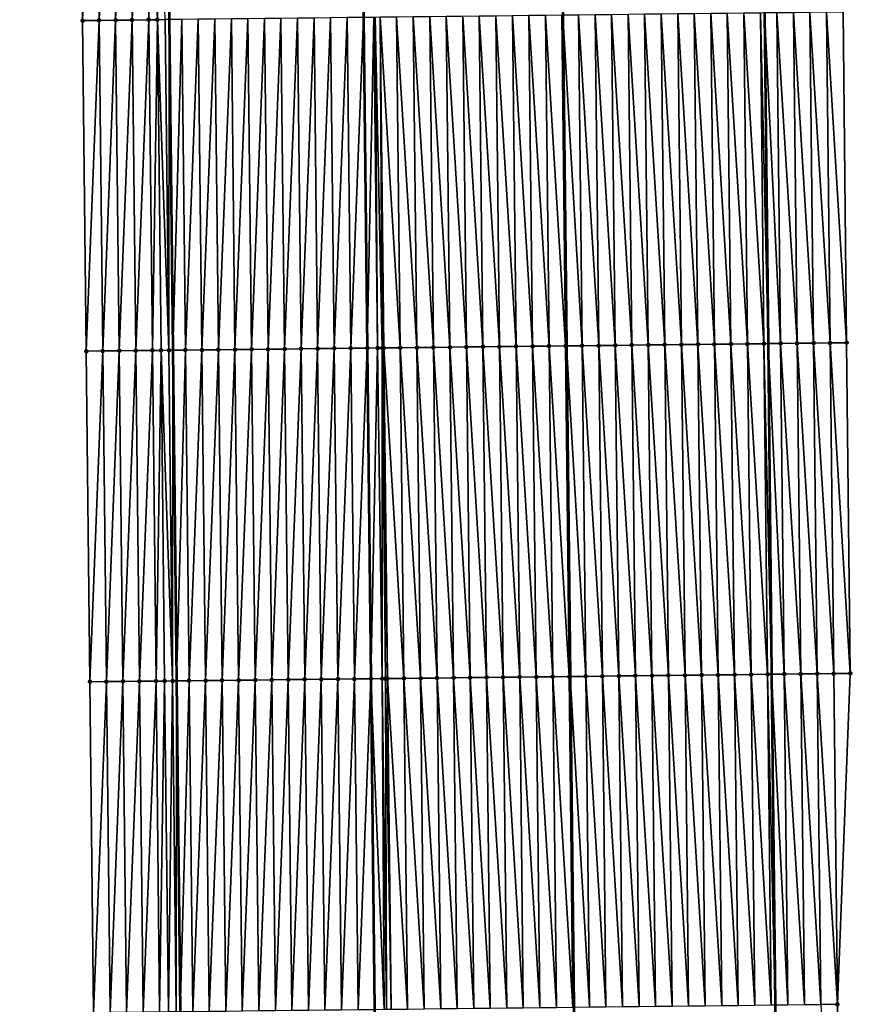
# Model space of a CAD drawing. Header units: feet. Extents: x 2010743 to 2022806, y 818705 to 837694.
# Tile 345 of 531: x 2011456 to 2011506, y 830294 to 830353. Entities that reach past the tile are written whole.
import ezdxf

# ---------------------------------------------------------------- set-up
doc = ezdxf.new("R2010")
doc.units = ezdxf.units.FT
doc.header["$MEASUREMENT"] = 0
for name, color, linetype, lineweight in [('EP_Travel Lane', 172, 'Continuous', 53), ('Road Shots', 141, 'Continuous', 100), ('STRIPING', 60, 'Continuous', 53)]:
    doc.layers.add(name, color=color, linetype=linetype, lineweight=lineweight)
doc.layers.add('I-77-MM17-21_NB-Surface-Border', color=7, linetype='Continuous')
doc.layers.add('I-77-MM17-21_NB-Surface-TIN', color=7, linetype='Continuous')

msp = doc.modelspace()

# ---------------------------------------------------------------- linework, layer by layer
at = {"layer": 'EP_Travel Lane'}
for points in [[(2011497.443, 830693.888, 326.802), (2011497.666, 830673.889, 326.664), (2011497.881, 830653.867, 326.526), (2011498.092, 830633.868, 326.399), (2011498.304, 830613.87, 326.292), (2011498.516, 830593.871, 326.148), (2011498.728, 830573.873, 326.045), (2011498.94, 830553.874, 325.937), (2011499.152, 830533.876, 325.802), (2011499.364, 830513.877, 325.709), (2011499.575, 830493.878, 325.584), (2011499.787, 830473.88, 325.476), (2011500.002, 830453.897, 325.353), (2011500.217, 830433.899, 325.239), (2011500.433, 830413.9, 325.136), (2011500.648, 830393.902, 324.993), (2011500.864, 830373.903, 324.89), (2011501.079, 830353.905, 324.765), (2011501.295, 830333.906, 324.634), (2011501.51, 830313.908, 324.513), (2011501.726, 830293.909, 324.382), (2011501.941, 830273.911, 324.271), (2011502.158, 830253.902, 324.151), (2011502.374, 830233.904, 324.011)], [(2011461.476, 830693.474, 327.074), (2011461.705, 830673.476, 326.95), (2011461.916, 830653.493, 326.819), (2011462.12, 830633.494, 326.687), (2011462.324, 830613.495, 326.552), (2011462.529, 830593.497, 326.422), (2011462.733, 830573.498, 326.306), (2011462.937, 830553.5, 326.211), (2011463.142, 830533.501, 326.113), (2011463.346, 830513.502, 326.01), (2011463.551, 830493.504, 325.9), (2011463.755, 830473.505, 325.782), (2011463.972, 830453.497, 325.668), (2011464.193, 830433.499, 325.549), (2011464.414, 830413.5, 325.43), (2011464.635, 830393.502, 325.281), (2011464.856, 830373.504, 325.158), (2011465.076, 830353.505, 325.05), (2011465.297, 830333.507, 324.924), (2011465.518, 830313.508, 324.798), (2011465.739, 830293.51, 324.669), (2011465.96, 830273.511, 324.557), (2011466.175, 830253.519, 324.413), (2011466.387, 830233.52, 324.295)]]:
    msp.add_polyline3d(points, dxfattribs=at)
at = {"layer": 'I-77-MM17-21_NB-Surface-Border', "color": 3, "linetype": 'Continuous', "lineweight": -3}
for points in [[(2011500.201, 830693.92, 326.708), (2011500.43, 830673.922, 326.571), (2011501.643, 830653.906, 326.402), (2011502.85, 830633.918, 326.234), (2011502.057, 830613.909, 326.154), (2011503.264, 830593.921, 325.983), (2011504.472, 830573.933, 325.847), (2011504.679, 830553.935, 325.735), (2011503.886, 830533.926, 325.631), (2011504.093, 830513.927, 325.521), (2011503.3, 830493.918, 325.442), (2011503.507, 830473.919, 325.337), (2011502.725, 830453.928, 325.265), (2011503.945, 830433.941, 325.111), (2011504.166, 830413.942, 325.005), (2011505.387, 830393.955, 324.828), (2011505.608, 830373.957, 324.716), (2011505.829, 830353.958, 324.584), (2011506.05, 830333.96, 324.471), (2011506.271, 830313.961, 324.359), (2011505.492, 830293.952, 324.251), (2011505.713, 830273.953, 324.136), (2011504.928, 830253.932, 324.062), (2011504.14, 830233.923, 323.963)], [(2011461.279, 830233.467, 324.152), (2011460.705, 830253.462, 324.263), (2011460.142, 830273.448, 324.392), (2011460.495, 830293.453, 324.525), (2011460.274, 830313.451, 324.641), (2011460.053, 830333.45, 324.772), (2011459.832, 830353.448, 324.901), (2011459.611, 830373.447, 325.011), (2011459.39, 830393.445, 325.13), (2011458.561, 830413.437, 325.265), (2011458.733, 830433.439, 325.398), (2011458.722, 830453.44, 325.519), (2011458.524, 830473.452, 325.639), (2011458.12, 830493.448, 325.758), (2011457.47, 830513.442, 325.842), (2011457.888, 830533.447, 325.965), (2011457.681, 830553.446, 326.072), (2011457.474, 830573.445, 326.156), (2011457.267, 830593.443, 326.257), (2011457.06, 830613.442, 326.406), (2011456.853, 830633.44, 326.597), (2011456.394, 830653.436, 326.716), (2011456.545, 830673.418, 326.859), (2011456.029, 830693.413, 326.965)]]:
    msp.add_polyline3d(points, dxfattribs=at)
at = {"layer": 'I-77-MM17-21_NB-Surface-TIN', "color": 128, "linetype": 'Continuous', "lineweight": -3}
for points in [[(2011459.832, 830353.448, 324.901), (2011460.611, 830373.457, 325.04), (2011459.611, 830373.447, 325.011)], [(2011459.832, 830353.448, 324.901), (2011460.832, 830353.459, 324.929), (2011460.611, 830373.457, 325.04)], [(2011460.832, 830353.459, 324.929), (2011461.611, 830373.468, 325.074), (2011460.611, 830373.457, 325.04)], [(2011460.832, 830353.459, 324.929), (2011461.832, 830353.47, 324.962), (2011461.611, 830373.468, 325.074)], [(2011462.611, 830373.479, 325.091), (2011461.611, 830373.468, 325.074), (2011461.832, 830353.47, 324.962)], [(2011462.832, 830353.481, 324.98), (2011462.611, 830373.479, 325.091), (2011461.832, 830353.47, 324.962)], [(2011462.832, 830353.481, 324.98), (2011463.611, 830373.49, 325.125), (2011462.611, 830373.479, 325.091)], [(2011462.832, 830353.481, 324.98), (2011463.832, 830353.492, 325.012), (2011463.611, 830373.49, 325.125)], [(2011464.357, 830353.497, 325.052), (2011464.165, 830373.496, 325.156), (2011463.611, 830373.49, 325.125)], [(2011463.832, 830353.492, 325.012), (2011464.357, 830353.497, 325.052), (2011463.611, 830373.49, 325.125)], [(2011464.357, 830353.497, 325.052), (2011464.832, 830353.502, 325.049), (2011464.165, 830373.496, 325.156)], [(2011466.053, 830333.515, 324.929), (2011466.832, 830353.524, 325.065), (2011465.832, 830353.513, 325.054)], [(2011466.053, 830333.515, 324.929), (2011467.053, 830333.526, 324.946), (2011466.832, 830353.524, 325.065)], [(2011467.053, 830333.526, 324.946), (2011467.832, 830353.535, 325.078), (2011466.832, 830353.524, 325.065)], [(2011467.053, 830333.526, 324.946), (2011468.052, 830333.537, 324.956), (2011467.832, 830353.535, 325.078)], [(2011468.052, 830333.537, 324.956), (2011468.831, 830353.546, 325.09), (2011467.832, 830353.535, 325.078)], [(2011468.052, 830333.537, 324.956), (2011469.052, 830333.548, 324.963), (2011468.831, 830353.546, 325.09)], [(2011469.052, 830333.548, 324.963), (2011469.831, 830353.557, 325.1), (2011468.831, 830353.546, 325.09)], [(2011469.052, 830333.548, 324.963), (2011470.052, 830333.559, 324.973), (2011469.831, 830353.557, 325.1)], [(2011470.052, 830333.559, 324.973), (2011470.831, 830353.568, 325.106), (2011469.831, 830353.557, 325.1)], [(2011470.052, 830333.559, 324.973), (2011471.052, 830333.57, 324.982), (2011470.831, 830353.568, 325.106)], [(2011471.052, 830333.57, 324.982), (2011471.831, 830353.579, 325.112), (2011470.831, 830353.568, 325.106)], [(2011471.052, 830333.57, 324.982), (2011472.052, 830333.581, 324.991), (2011471.831, 830353.579, 325.112)], [(2011472.052, 830333.581, 324.991), (2011472.831, 830353.59, 325.122), (2011471.831, 830353.579, 325.112)], [(2011472.052, 830333.581, 324.991), (2011473.052, 830333.592, 325.001), (2011472.831, 830353.59, 325.122)], [(2011473.052, 830333.592, 325.001), (2011473.831, 830353.601, 325.134), (2011472.831, 830353.59, 325.122)], [(2011473.052, 830333.592, 325.001), (2011474.052, 830333.603, 325.012), (2011473.831, 830353.601, 325.134)], [(2011474.052, 830333.603, 325.012), (2011474.831, 830353.612, 325.149), (2011473.831, 830353.601, 325.134)], [(2011474.052, 830333.603, 325.012), (2011475.052, 830333.614, 325.027), (2011474.831, 830353.612, 325.149)], [(2011475.052, 830333.614, 325.027), (2011475.831, 830353.623, 325.168), (2011474.831, 830353.612, 325.149)], [(2011475.052, 830333.614, 325.027), (2011476.052, 830333.625, 325.045), (2011475.831, 830353.623, 325.168)], [(2011476.052, 830333.625, 325.045), (2011476.831, 830353.634, 325.178), (2011475.831, 830353.623, 325.168)], [(2011476.052, 830333.625, 325.045), (2011477.052, 830333.636, 325.06), (2011476.831, 830353.634, 325.178)], [(2011477.441, 830353.641, 325.182), (2011476.831, 830353.634, 325.178), (2011477.052, 830333.636, 325.06)], [(2011477.682, 830333.643, 325.063), (2011477.441, 830353.641, 325.182), (2011477.052, 830333.636, 325.06)], [(2011477.682, 830333.643, 325.063), (2011477.522, 830353.642, 325.181), (2011477.441, 830353.641, 325.182)], [(2011477.962, 830333.646, 325.062), (2011477.831, 830353.645, 325.178), (2011477.522, 830353.642, 325.181)], [(2011477.682, 830333.643, 325.063), (2011477.962, 830333.646, 325.062), (2011477.522, 830353.642, 325.181)], [(2011479.052, 830333.658, 325.042), (2011478.831, 830353.656, 325.16), (2011477.831, 830353.645, 325.178)], [(2011477.962, 830333.646, 325.062), (2011478.052, 830333.647, 325.061), (2011477.831, 830353.645, 325.178)], [(2011478.052, 830333.647, 325.061), (2011479.052, 830333.658, 325.042), (2011477.831, 830353.645, 325.178)], [(2011480.052, 830333.669, 325.02), (2011479.831, 830353.667, 325.14), (2011478.831, 830353.656, 325.16)], [(2011479.052, 830333.658, 325.042), (2011480.052, 830333.669, 325.02), (2011478.831, 830353.656, 325.16)], [(2011481.052, 830333.68, 325.001), (2011480.831, 830353.679, 325.119), (2011479.831, 830353.667, 325.14)], [(2011480.052, 830333.669, 325.02), (2011481.052, 830333.68, 325.001), (2011479.831, 830353.667, 325.14)], [(2011482.052, 830333.691, 324.984), (2011481.831, 830353.69, 325.1), (2011480.831, 830353.679, 325.119)], [(2011481.052, 830333.68, 325.001), (2011482.052, 830333.691, 324.984), (2011480.831, 830353.679, 325.119)], [(2011483.052, 830333.703, 324.967), (2011482.831, 830353.701, 325.083), (2011481.831, 830353.69, 325.1)], [(2011482.052, 830333.691, 324.984), (2011483.052, 830333.703, 324.967), (2011481.831, 830353.69, 325.1)], [(2011484.052, 830333.714, 324.945), (2011483.831, 830353.712, 325.061), (2011482.831, 830353.701, 325.083)], [(2011483.052, 830333.703, 324.967), (2011484.052, 830333.714, 324.945), (2011482.831, 830353.701, 325.083)], [(2011485.051, 830333.725, 324.927), (2011484.83, 830353.723, 325.042), (2011483.831, 830353.712, 325.061)], [(2011484.052, 830333.714, 324.945), (2011485.051, 830333.725, 324.927), (2011483.831, 830353.712, 325.061)], [(2011486.051, 830333.736, 324.913), (2011485.83, 830353.734, 325.026), (2011484.83, 830353.723, 325.042)], [(2011485.051, 830333.725, 324.927), (2011486.051, 830333.736, 324.913), (2011484.83, 830353.723, 325.042)], [(2011487.051, 830333.747, 324.901), (2011486.83, 830353.746, 325.013), (2011485.83, 830353.734, 325.026)], [(2011486.051, 830333.736, 324.913), (2011487.051, 830333.747, 324.901), (2011485.83, 830353.734, 325.026)], [(2011488.051, 830333.758, 324.887), (2011487.83, 830353.757, 325.003), (2011486.83, 830353.746, 325.013)], [(2011487.051, 830333.747, 324.901), (2011488.051, 830333.758, 324.887), (2011486.83, 830353.746, 325.013)], [(2011489.051, 830333.769, 324.872), (2011488.83, 830353.768, 324.983), (2011487.83, 830353.757, 325.003)], [(2011488.051, 830333.758, 324.887), (2011489.051, 830333.769, 324.872), (2011487.83, 830353.757, 325.003)], [(2011488.83, 830353.768, 324.983), (2011489.1, 830333.77, 324.872), (2011488.879, 830353.768, 324.983)], [(2011489.051, 830333.769, 324.872), (2011489.1, 830333.77, 324.872), (2011488.83, 830353.768, 324.983)], [(2011490.051, 830333.78, 324.867), (2011489.83, 830353.779, 324.974), (2011488.879, 830353.768, 324.983)], [(2011490.051, 830333.78, 324.867), (2011488.879, 830353.768, 324.983), (2011489.1, 830333.77, 324.872)], [(2011491.051, 830333.792, 324.834), (2011490.83, 830353.79, 324.944), (2011489.83, 830353.779, 324.974)], [(2011490.051, 830333.78, 324.867), (2011491.051, 830333.792, 324.834), (2011489.83, 830353.779, 324.974)], [(2011492.051, 830333.803, 324.811), (2011491.83, 830353.801, 324.924), (2011490.83, 830353.79, 324.944)], [(2011491.051, 830333.792, 324.834), (2011492.051, 830333.803, 324.811), (2011490.83, 830353.79, 324.944)], [(2011493.051, 830333.814, 324.792), (2011492.83, 830353.813, 324.907), (2011491.83, 830353.801, 324.924)], [(2011492.051, 830333.803, 324.811), (2011493.051, 830333.814, 324.792), (2011491.83, 830353.801, 324.924)], [(2011494.051, 830333.825, 324.772), (2011493.83, 830353.824, 324.893), (2011492.83, 830353.813, 324.907)], [(2011493.051, 830333.814, 324.792), (2011494.051, 830333.825, 324.772), (2011492.83, 830353.813, 324.907)], [(2011495.051, 830333.836, 324.755), (2011494.83, 830353.835, 324.879), (2011493.83, 830353.824, 324.893)], [(2011494.051, 830333.825, 324.772), (2011495.051, 830333.836, 324.755), (2011493.83, 830353.824, 324.893)], [(2011496.051, 830333.848, 324.74), (2011495.83, 830353.846, 324.862), (2011494.83, 830353.835, 324.879)], [(2011495.051, 830333.836, 324.755), (2011496.051, 830333.848, 324.74), (2011494.83, 830353.835, 324.879)], [(2011497.051, 830333.859, 324.725), (2011496.83, 830353.857, 324.847), (2011495.83, 830353.846, 324.862)], [(2011496.051, 830333.848, 324.74), (2011497.051, 830333.859, 324.725), (2011495.83, 830353.846, 324.862)], [(2011498.051, 830333.87, 324.708), (2011497.83, 830353.868, 324.83), (2011496.83, 830353.857, 324.847)], [(2011497.051, 830333.859, 324.725), (2011498.051, 830333.87, 324.708), (2011496.83, 830353.857, 324.847)], [(2011499.051, 830333.881, 324.69), (2011498.83, 830353.879, 324.815), (2011497.83, 830353.868, 324.83)], [(2011498.051, 830333.87, 324.708), (2011499.051, 830333.881, 324.69), (2011497.83, 830353.868, 324.83)], [(2011500.051, 830333.892, 324.665), (2011499.83, 830353.891, 324.796), (2011498.83, 830353.879, 324.815)], [(2011499.051, 830333.881, 324.69), (2011500.051, 830333.892, 324.665), (2011498.83, 830353.879, 324.815)], [(2011501.05, 830333.903, 324.639), (2011500.829, 830353.902, 324.773), (2011499.83, 830353.891, 324.796)], [(2011500.051, 830333.892, 324.665), (2011501.05, 830333.903, 324.639), (2011499.83, 830353.891, 324.796)], [(2011500.829, 830353.902, 324.773), (2011501.295, 830333.906, 324.634), (2011501.079, 830353.905, 324.765)], [(2011501.05, 830333.903, 324.639), (2011501.295, 830333.906, 324.634), (2011500.829, 830353.902, 324.773)], [(2011502.05, 830333.915, 324.619), (2011501.829, 830353.913, 324.739), (2011501.079, 830353.905, 324.765)], [(2011502.05, 830333.915, 324.619), (2011501.079, 830353.905, 324.765), (2011501.295, 830333.906, 324.634)], [(2011503.05, 830333.926, 324.591), (2011502.829, 830353.924, 324.701), (2011501.829, 830353.913, 324.739)], [(2011502.05, 830333.915, 324.619), (2011503.05, 830333.926, 324.591), (2011501.829, 830353.913, 324.739)], [(2011504.05, 830333.937, 324.545), (2011503.829, 830353.936, 324.66), (2011502.829, 830353.924, 324.701)], [(2011503.05, 830333.926, 324.591), (2011504.05, 830333.937, 324.545), (2011502.829, 830353.924, 324.701)], [(2011505.05, 830333.949, 324.507), (2011504.829, 830353.947, 324.62), (2011503.829, 830353.936, 324.66)], [(2011504.05, 830333.937, 324.545), (2011505.05, 830333.949, 324.507), (2011503.829, 830353.936, 324.66)], [(2011506.05, 830333.96, 324.471), (2011505.829, 830353.958, 324.584), (2011504.829, 830353.947, 324.62)], [(2011505.05, 830333.949, 324.507), (2011506.05, 830333.96, 324.471), (2011504.829, 830353.947, 324.62)], [(2011460.053, 830333.45, 324.772), (2011460.832, 830353.459, 324.929), (2011459.832, 830353.448, 324.901)], [(2011460.053, 830333.45, 324.772), (2011461.053, 830333.461, 324.803), (2011460.832, 830353.459, 324.929)], [(2011461.053, 830333.461, 324.803), (2011461.832, 830353.47, 324.962), (2011460.832, 830353.459, 324.929)], [(2011461.053, 830333.461, 324.803), (2011462.053, 830333.471, 324.835), (2011461.832, 830353.47, 324.962)], [(2011462.832, 830353.481, 324.98), (2011461.832, 830353.47, 324.962), (2011462.053, 830333.471, 324.835)], [(2011463.053, 830333.482, 324.85), (2011462.832, 830353.481, 324.98), (2011462.053, 830333.471, 324.835)], [(2011463.053, 830333.482, 324.85), (2011463.832, 830353.492, 325.012), (2011462.832, 830353.481, 324.98)], [(2011463.053, 830333.482, 324.85), (2011464.053, 830333.493, 324.878), (2011463.832, 830353.492, 325.012)], [(2011464.053, 830333.493, 324.878), (2011464.357, 830353.497, 325.052), (2011463.832, 830353.492, 325.012)], [(2011464.053, 830333.493, 324.878), (2011464.577, 830333.499, 324.921), (2011464.357, 830353.497, 325.052)], [(2011465.053, 830333.504, 324.922), (2011464.832, 830353.502, 325.049), (2011464.357, 830353.497, 325.052)], [(2011464.577, 830333.499, 324.921), (2011465.053, 830333.504, 324.922), (2011464.357, 830353.497, 325.052)], [(2011465.053, 830333.504, 324.922), (2011465.076, 830353.505, 325.05), (2011464.832, 830353.502, 325.049)], [(2011465.053, 830333.504, 324.922), (2011465.297, 830333.507, 324.924), (2011465.076, 830353.505, 325.05)], [(2011465.832, 830353.513, 325.054), (2011465.076, 830353.505, 325.05), (2011465.297, 830333.507, 324.924)], [(2011466.053, 830333.515, 324.929), (2011465.832, 830353.513, 325.054), (2011465.297, 830333.507, 324.924)], [(2011498.272, 830313.871, 324.583), (2011498.051, 830333.87, 324.708), (2011497.051, 830333.859, 324.725)], [(2011499.272, 830313.883, 324.563), (2011499.051, 830333.881, 324.69), (2011498.051, 830333.87, 324.708)], [(2011498.272, 830313.871, 324.583), (2011499.272, 830313.883, 324.563), (2011498.051, 830333.87, 324.708)], [(2011500.271, 830313.894, 324.545), (2011500.051, 830333.892, 324.665), (2011499.051, 830333.881, 324.69)], [(2011499.272, 830313.883, 324.563), (2011500.271, 830313.894, 324.545), (2011499.051, 830333.881, 324.69)], [(2011501.271, 830313.905, 324.516), (2011501.05, 830333.903, 324.639), (2011500.051, 830333.892, 324.665)], [(2011500.271, 830313.894, 324.545), (2011501.271, 830313.905, 324.516), (2011500.051, 830333.892, 324.665)], [(2011501.05, 830333.903, 324.639), (2011501.51, 830313.908, 324.513), (2011501.295, 830333.906, 324.634)], [(2011501.271, 830313.905, 324.516), (2011501.51, 830313.908, 324.513), (2011501.05, 830333.903, 324.639)], [(2011502.271, 830313.916, 324.501), (2011502.05, 830333.915, 324.619), (2011501.295, 830333.906, 324.634)], [(2011502.271, 830313.916, 324.501), (2011501.295, 830333.906, 324.634), (2011501.51, 830313.908, 324.513)], [(2011503.271, 830313.928, 324.455), (2011503.05, 830333.926, 324.591), (2011502.05, 830333.915, 324.619)], [(2011502.271, 830313.916, 324.501), (2011503.271, 830313.928, 324.455), (2011502.05, 830333.915, 324.619)], [(2011504.271, 830313.939, 324.418), (2011504.05, 830333.937, 324.545), (2011503.05, 830333.926, 324.591)], [(2011503.271, 830313.928, 324.455), (2011504.271, 830313.939, 324.418), (2011503.05, 830333.926, 324.591)], [(2011505.271, 830313.95, 324.391), (2011505.05, 830333.949, 324.507), (2011504.05, 830333.937, 324.545)], [(2011504.271, 830313.939, 324.418), (2011505.271, 830313.95, 324.391), (2011504.05, 830333.937, 324.545)], [(2011506.271, 830313.961, 324.359), (2011506.05, 830333.96, 324.471), (2011505.05, 830333.949, 324.507)], [(2011505.271, 830313.95, 324.391), (2011506.271, 830313.961, 324.359), (2011505.05, 830333.949, 324.507)], [(2011460.274, 830313.451, 324.641), (2011461.053, 830333.461, 324.803), (2011460.053, 830333.45, 324.772)], [(2011460.274, 830313.451, 324.641), (2011461.274, 830313.462, 324.671), (2011461.053, 830333.461, 324.803)], [(2011461.274, 830313.462, 324.671), (2011462.053, 830333.471, 324.835), (2011461.053, 830333.461, 324.803)], [(2011461.274, 830313.462, 324.671), (2011462.274, 830313.473, 324.706), (2011462.053, 830333.471, 324.835)], [(2011463.053, 830333.482, 324.85), (2011462.053, 830333.471, 324.835), (2011462.274, 830313.473, 324.706)], [(2011463.274, 830313.484, 324.733), (2011463.053, 830333.482, 324.85), (2011462.274, 830313.473, 324.706)], [(2011463.274, 830313.484, 324.733), (2011464.053, 830333.493, 324.878), (2011463.053, 830333.482, 324.85)], [(2011463.274, 830313.484, 324.733), (2011464.274, 830313.495, 324.767), (2011464.053, 830333.493, 324.878)], [(2011464.274, 830313.495, 324.767), (2011464.577, 830333.499, 324.921), (2011464.053, 830333.493, 324.878)], [(2011464.274, 830313.495, 324.767), (2011464.79, 830313.5, 324.802), (2011464.577, 830333.499, 324.921)], [(2011465.274, 830313.506, 324.798), (2011465.053, 830333.504, 324.922), (2011464.577, 830333.499, 324.921)], [(2011464.79, 830313.5, 324.802), (2011465.274, 830313.506, 324.798), (2011464.577, 830333.499, 324.921)], [(2011465.274, 830313.506, 324.798), (2011465.297, 830333.507, 324.924), (2011465.053, 830333.504, 324.922)], [(2011465.274, 830313.506, 324.798), (2011465.518, 830313.508, 324.798), (2011465.297, 830333.507, 324.924)], [(2011466.053, 830333.515, 324.929), (2011465.297, 830333.507, 324.924), (2011465.518, 830313.508, 324.798)], [(2011466.274, 830313.517, 324.799), (2011466.053, 830333.515, 324.929), (2011465.518, 830313.508, 324.798)], [(2011466.274, 830313.517, 324.799), (2011467.053, 830333.526, 324.946), (2011466.053, 830333.515, 324.929)], [(2011466.274, 830313.517, 324.799), (2011467.273, 830313.528, 324.813), (2011467.053, 830333.526, 324.946)], [(2011467.273, 830313.528, 324.813), (2011468.052, 830333.537, 324.956), (2011467.053, 830333.526, 324.946)], [(2011467.273, 830313.528, 324.813), (2011468.273, 830313.539, 324.827), (2011468.052, 830333.537, 324.956)], [(2011468.273, 830313.539, 324.827), (2011469.052, 830333.548, 324.963), (2011468.052, 830333.537, 324.956)], [(2011468.273, 830313.539, 324.827), (2011469.273, 830313.549, 324.838), (2011469.052, 830333.548, 324.963)], [(2011469.273, 830313.549, 324.838), (2011470.052, 830333.559, 324.973), (2011469.052, 830333.548, 324.963)], [(2011469.273, 830313.549, 324.838), (2011470.273, 830313.56, 324.848), (2011470.052, 830333.559, 324.973)], [(2011470.273, 830313.56, 324.848), (2011471.052, 830333.57, 324.982), (2011470.052, 830333.559, 324.973)], [(2011470.273, 830313.56, 324.848), (2011471.273, 830313.571, 324.858), (2011471.052, 830333.57, 324.982)], [(2011471.273, 830313.571, 324.858), (2011472.052, 830333.581, 324.991), (2011471.052, 830333.57, 324.982)], [(2011471.273, 830313.571, 324.858), (2011472.273, 830313.582, 324.866), (2011472.052, 830333.581, 324.991)], [(2011472.273, 830313.582, 324.866), (2011473.052, 830333.592, 325.001), (2011472.052, 830333.581, 324.991)], [(2011472.273, 830313.582, 324.866), (2011473.273, 830313.593, 324.876), (2011473.052, 830333.592, 325.001)], [(2011473.273, 830313.593, 324.876), (2011474.052, 830333.603, 325.012), (2011473.052, 830333.592, 325.001)], [(2011473.273, 830313.593, 324.876), (2011474.273, 830313.604, 324.889), (2011474.052, 830333.603, 325.012)], [(2011474.273, 830313.604, 324.889), (2011475.052, 830333.614, 325.027), (2011474.052, 830333.603, 325.012)], [(2011474.273, 830313.604, 324.889), (2011475.273, 830313.615, 324.904), (2011475.052, 830333.614, 325.027)], [(2011475.273, 830313.615, 324.904), (2011476.052, 830333.625, 325.045), (2011475.052, 830333.614, 325.027)], [(2011475.273, 830313.615, 324.904), (2011476.273, 830313.626, 324.922), (2011476.052, 830333.625, 325.045)], [(2011476.273, 830313.626, 324.922), (2011477.052, 830333.636, 325.06), (2011476.052, 830333.625, 325.045)], [(2011476.273, 830313.626, 324.922), (2011477.273, 830313.637, 324.927), (2011477.052, 830333.636, 325.06)], [(2011477.682, 830333.643, 325.063), (2011477.052, 830333.636, 325.06), (2011477.273, 830313.637, 324.927)], [(2011477.96, 830313.645, 324.934), (2011477.682, 830333.643, 325.063), (2011477.273, 830313.637, 324.927)], [(2011477.96, 830313.645, 324.934), (2011477.962, 830333.646, 325.062), (2011477.682, 830333.643, 325.063)], [(2011477.96, 830313.645, 324.934), (2011478.149, 830313.647, 324.934), (2011477.962, 830333.646, 325.062)], [(2011478.273, 830313.648, 324.933), (2011478.052, 830333.647, 325.061), (2011477.962, 830333.646, 325.062)], [(2011478.149, 830313.647, 324.934), (2011478.273, 830313.648, 324.933), (2011477.962, 830333.646, 325.062)], [(2011479.273, 830313.659, 324.914), (2011479.052, 830333.658, 325.042), (2011478.052, 830333.647, 325.061)], [(2011478.273, 830313.648, 324.933), (2011479.273, 830313.659, 324.914), (2011478.052, 830333.647, 325.061)], [(2011480.273, 830313.671, 324.894), (2011480.052, 830333.669, 325.02), (2011479.052, 830333.658, 325.042)], [(2011479.273, 830313.659, 324.914), (2011480.273, 830313.671, 324.894), (2011479.052, 830333.658, 325.042)], [(2011481.273, 830313.682, 324.874), (2011481.052, 830333.68, 325.001), (2011480.052, 830333.669, 325.02)], [(2011480.273, 830313.671, 324.894), (2011481.273, 830313.682, 324.874), (2011480.052, 830333.669, 325.02)], [(2011482.273, 830313.693, 324.856), (2011482.052, 830333.691, 324.984), (2011481.052, 830333.68, 325.001)], [(2011481.273, 830313.682, 324.874), (2011482.273, 830313.693, 324.856), (2011481.052, 830333.68, 325.001)], [(2011483.273, 830313.704, 324.841), (2011483.052, 830333.703, 324.967), (2011482.052, 830333.691, 324.984)], [(2011482.273, 830313.693, 324.856), (2011483.273, 830313.704, 324.841), (2011482.052, 830333.691, 324.984)], [(2011484.272, 830313.715, 324.82), (2011484.052, 830333.714, 324.945), (2011483.052, 830333.703, 324.967)], [(2011483.273, 830313.704, 324.841), (2011484.272, 830313.715, 324.82), (2011483.052, 830333.703, 324.967)], [(2011485.272, 830313.726, 324.803), (2011485.051, 830333.725, 324.927), (2011484.052, 830333.714, 324.945)], [(2011484.272, 830313.715, 324.82), (2011485.272, 830313.726, 324.803), (2011484.052, 830333.714, 324.945)], [(2011486.272, 830313.738, 324.79), (2011486.051, 830333.736, 324.913), (2011485.051, 830333.725, 324.927)], [(2011485.272, 830313.726, 324.803), (2011486.272, 830313.738, 324.79), (2011485.051, 830333.725, 324.927)], [(2011487.272, 830313.749, 324.778), (2011487.051, 830333.747, 324.901), (2011486.051, 830333.736, 324.913)], [(2011486.272, 830313.738, 324.79), (2011487.272, 830313.749, 324.778), (2011486.051, 830333.736, 324.913)], [(2011488.272, 830313.76, 324.771), (2011488.051, 830333.758, 324.887), (2011487.051, 830333.747, 324.901)], [(2011487.272, 830313.749, 324.778), (2011488.272, 830313.76, 324.771), (2011487.051, 830333.747, 324.901)], [(2011489.272, 830313.771, 324.752), (2011489.051, 830333.769, 324.872), (2011488.051, 830333.758, 324.887)], [(2011488.272, 830313.76, 324.771), (2011489.272, 830313.771, 324.752), (2011488.051, 830333.758, 324.887)], [(2011489.051, 830333.769, 324.872), (2011489.321, 830313.772, 324.752), (2011489.1, 830333.77, 324.872)], [(2011489.272, 830313.771, 324.752), (2011489.321, 830313.772, 324.752), (2011489.051, 830333.769, 324.872)], [(2011490.272, 830313.782, 324.74), (2011490.051, 830333.78, 324.867), (2011489.1, 830333.77, 324.872)], [(2011490.272, 830313.782, 324.74), (2011489.1, 830333.77, 324.872), (2011489.321, 830313.772, 324.752)], [(2011491.272, 830313.793, 324.704), (2011491.051, 830333.792, 324.834), (2011490.051, 830333.78, 324.867)], [(2011490.272, 830313.782, 324.74), (2011491.272, 830313.793, 324.704), (2011490.051, 830333.78, 324.867)], [(2011492.272, 830313.805, 324.681), (2011492.051, 830333.803, 324.811), (2011491.051, 830333.792, 324.834)], [(2011491.272, 830313.793, 324.704), (2011492.272, 830313.805, 324.681), (2011491.051, 830333.792, 324.834)], [(2011493.272, 830313.816, 324.662), (2011493.051, 830333.814, 324.792), (2011492.051, 830333.803, 324.811)], [(2011492.272, 830313.805, 324.681), (2011493.272, 830313.816, 324.662), (2011492.051, 830333.803, 324.811)], [(2011494.272, 830313.827, 324.645), (2011494.051, 830333.825, 324.772), (2011493.051, 830333.814, 324.792)], [(2011493.272, 830313.816, 324.662), (2011494.272, 830313.827, 324.645), (2011493.051, 830333.814, 324.792)], [(2011495.272, 830313.838, 324.631), (2011495.051, 830333.836, 324.755), (2011494.051, 830333.825, 324.772)], [(2011494.272, 830313.827, 324.645), (2011495.272, 830313.838, 324.631), (2011494.051, 830333.825, 324.772)], [(2011496.272, 830313.849, 324.614), (2011496.051, 830333.848, 324.74), (2011495.051, 830333.836, 324.755)], [(2011495.272, 830313.838, 324.631), (2011496.272, 830313.849, 324.614), (2011495.051, 830333.836, 324.755)], [(2011497.272, 830313.86, 324.599), (2011497.051, 830333.859, 324.725), (2011496.051, 830333.848, 324.74)], [(2011496.272, 830313.849, 324.614), (2011497.272, 830313.86, 324.599), (2011496.051, 830333.848, 324.74)], [(2011497.272, 830313.86, 324.599), (2011498.272, 830313.871, 324.583), (2011497.051, 830333.859, 324.725)], [(2011474.494, 830293.606, 324.752), (2011475.273, 830313.615, 324.904), (2011474.273, 830313.604, 324.889)], [(2011474.494, 830293.606, 324.752), (2011475.494, 830293.617, 324.767), (2011475.273, 830313.615, 324.904)], [(2011475.494, 830293.617, 324.767), (2011476.273, 830313.626, 324.922), (2011475.273, 830313.615, 324.904)], [(2011475.494, 830293.617, 324.767), (2011476.494, 830293.628, 324.785), (2011476.273, 830313.626, 324.922)], [(2011476.494, 830293.628, 324.785), (2011477.273, 830313.637, 324.927), (2011476.273, 830313.626, 324.922)], [(2011476.494, 830293.628, 324.785), (2011477.494, 830293.639, 324.794), (2011477.273, 830313.637, 324.927)], [(2011478.085, 830293.645, 324.796), (2011477.96, 830313.645, 324.934), (2011477.273, 830313.637, 324.927)], [(2011478.085, 830293.645, 324.796), (2011477.273, 830313.637, 324.927), (2011477.494, 830293.639, 324.794)], [(2011478.214, 830293.647, 324.795), (2011478.149, 830313.647, 324.934), (2011477.96, 830313.645, 324.934)], [(2011478.085, 830293.645, 324.796), (2011478.214, 830293.647, 324.795), (2011477.96, 830313.645, 324.934)], [(2011478.494, 830293.65, 324.791), (2011478.273, 830313.648, 324.933), (2011478.149, 830313.647, 324.934)], [(2011478.214, 830293.647, 324.795), (2011478.494, 830293.65, 324.791), (2011478.149, 830313.647, 324.934)], [(2011479.494, 830293.661, 324.773), (2011479.273, 830313.659, 324.914), (2011478.273, 830313.648, 324.933)], [(2011478.494, 830293.65, 324.791), (2011479.494, 830293.661, 324.773), (2011478.273, 830313.648, 324.933)], [(2011480.494, 830293.672, 324.755), (2011480.273, 830313.671, 324.894), (2011479.273, 830313.659, 324.914)], [(2011479.494, 830293.661, 324.773), (2011480.494, 830293.672, 324.755), (2011479.273, 830313.659, 324.914)], [(2011481.494, 830293.684, 324.734), (2011481.273, 830313.682, 324.874), (2011480.273, 830313.671, 324.894)], [(2011480.494, 830293.672, 324.755), (2011481.494, 830293.684, 324.734), (2011480.273, 830313.671, 324.894)], [(2011482.494, 830293.695, 324.718), (2011482.273, 830313.693, 324.856), (2011481.273, 830313.682, 324.874)], [(2011481.494, 830293.684, 324.734), (2011482.494, 830293.695, 324.718), (2011481.273, 830313.682, 324.874)], [(2011483.493, 830293.706, 324.703), (2011483.273, 830313.704, 324.841), (2011482.273, 830313.693, 324.856)], [(2011482.494, 830293.695, 324.718), (2011483.493, 830293.706, 324.703), (2011482.273, 830313.693, 324.856)], [(2011484.493, 830293.717, 324.684), (2011484.272, 830313.715, 324.82), (2011483.273, 830313.704, 324.841)], [(2011483.493, 830293.706, 324.703), (2011484.493, 830293.717, 324.684), (2011483.273, 830313.704, 324.841)], [(2011485.493, 830293.728, 324.668), (2011485.272, 830313.726, 324.803), (2011484.272, 830313.715, 324.82)], [(2011484.493, 830293.717, 324.684), (2011485.493, 830293.728, 324.668), (2011484.272, 830313.715, 324.82)], [(2011486.493, 830293.739, 324.656), (2011486.272, 830313.738, 324.79), (2011485.272, 830313.726, 324.803)], [(2011485.493, 830293.728, 324.668), (2011486.493, 830293.739, 324.656), (2011485.272, 830313.726, 324.803)], [(2011487.493, 830293.75, 324.646), (2011487.272, 830313.749, 324.778), (2011486.272, 830313.738, 324.79)], [(2011486.493, 830293.739, 324.656), (2011487.493, 830293.75, 324.646), (2011486.272, 830313.738, 324.79)], [(2011488.493, 830293.761, 324.637), (2011488.272, 830313.76, 324.771), (2011487.272, 830313.749, 324.778)], [(2011487.493, 830293.75, 324.646), (2011488.493, 830293.761, 324.637), (2011487.272, 830313.749, 324.778)], [(2011489.493, 830293.773, 324.62), (2011489.272, 830313.771, 324.752), (2011488.272, 830313.76, 324.771)], [(2011488.493, 830293.761, 324.637), (2011489.493, 830293.773, 324.62), (2011488.272, 830313.76, 324.771)], [(2011489.272, 830313.771, 324.752), (2011489.542, 830293.773, 324.619), (2011489.321, 830313.772, 324.752)], [(2011489.493, 830293.773, 324.62), (2011489.542, 830293.773, 324.619), (2011489.272, 830313.771, 324.752)], [(2011490.493, 830293.784, 324.602), (2011490.272, 830313.782, 324.74), (2011489.321, 830313.772, 324.752)], [(2011490.493, 830293.784, 324.602), (2011489.321, 830313.772, 324.752), (2011489.542, 830293.773, 324.619)], [(2011491.493, 830293.795, 324.57), (2011491.272, 830313.793, 324.704), (2011490.272, 830313.782, 324.74)], [(2011490.493, 830293.784, 324.602), (2011491.493, 830293.795, 324.57), (2011490.272, 830313.782, 324.74)], [(2011492.493, 830293.806, 324.55), (2011492.272, 830313.805, 324.681), (2011491.272, 830313.793, 324.704)], [(2011491.493, 830293.795, 324.57), (2011492.493, 830293.806, 324.55), (2011491.272, 830313.793, 324.704)], [(2011493.493, 830293.817, 324.529), (2011493.272, 830313.816, 324.662), (2011492.272, 830313.805, 324.681)], [(2011492.493, 830293.806, 324.55), (2011493.493, 830293.817, 324.529), (2011492.272, 830313.805, 324.681)], [(2011494.493, 830293.829, 324.51), (2011494.272, 830313.827, 324.645), (2011493.272, 830313.816, 324.662)], [(2011493.493, 830293.817, 324.529), (2011494.493, 830293.829, 324.51), (2011493.272, 830313.816, 324.662)], [(2011495.493, 830293.84, 324.492), (2011495.272, 830313.838, 324.631), (2011494.272, 830313.827, 324.645)], [(2011494.493, 830293.829, 324.51), (2011495.493, 830293.84, 324.492), (2011494.272, 830313.827, 324.645)], [(2011496.493, 830293.851, 324.475), (2011496.272, 830313.849, 324.614), (2011495.272, 830313.838, 324.631)], [(2011495.493, 830293.84, 324.492), (2011496.493, 830293.851, 324.475), (2011495.272, 830313.838, 324.631)], [(2011497.493, 830293.862, 324.458), (2011497.272, 830313.86, 324.599), (2011496.272, 830313.849, 324.614)], [(2011496.493, 830293.851, 324.475), (2011497.493, 830293.862, 324.458), (2011496.272, 830313.849, 324.614)], [(2011498.493, 830293.873, 324.44), (2011498.272, 830313.871, 324.583), (2011497.272, 830313.86, 324.599)], [(2011497.493, 830293.862, 324.458), (2011498.493, 830293.873, 324.44), (2011497.272, 830313.86, 324.599)], [(2011499.492, 830293.884, 324.422), (2011499.272, 830313.883, 324.563), (2011498.272, 830313.871, 324.583)], [(2011498.493, 830293.873, 324.44), (2011499.492, 830293.884, 324.422), (2011498.272, 830313.871, 324.583)], [(2011500.492, 830293.896, 324.402), (2011500.271, 830313.894, 324.545), (2011499.272, 830313.883, 324.563)], [(2011499.492, 830293.884, 324.422), (2011500.492, 830293.896, 324.402), (2011499.272, 830313.883, 324.563)], [(2011501.492, 830293.907, 324.386), (2011501.271, 830313.905, 324.516), (2011500.271, 830313.894, 324.545)], [(2011500.492, 830293.896, 324.402), (2011501.492, 830293.907, 324.386), (2011500.271, 830313.894, 324.545)], [(2011501.271, 830313.905, 324.516), (2011501.726, 830293.909, 324.382), (2011501.51, 830313.908, 324.513)], [(2011501.492, 830293.907, 324.386), (2011501.726, 830293.909, 324.382), (2011501.271, 830313.905, 324.516)], [(2011502.492, 830293.918, 324.366), (2011502.271, 830313.916, 324.501), (2011501.51, 830313.908, 324.513)], [(2011502.492, 830293.918, 324.366), (2011501.51, 830313.908, 324.513), (2011501.726, 830293.909, 324.382)], [(2011503.492, 830293.929, 324.33), (2011503.271, 830313.928, 324.455), (2011502.271, 830313.916, 324.501)], [(2011502.492, 830293.918, 324.366), (2011503.492, 830293.929, 324.33), (2011502.271, 830313.916, 324.501)], [(2011504.492, 830293.94, 324.289), (2011504.271, 830313.939, 324.418), (2011503.271, 830313.928, 324.455)], [(2011503.492, 830293.929, 324.33), (2011504.492, 830293.94, 324.289), (2011503.271, 830313.928, 324.455)], [(2011505.492, 830293.952, 324.251), (2011505.271, 830313.95, 324.391), (2011504.271, 830313.939, 324.418)], [(2011504.492, 830293.94, 324.289), (2011505.492, 830293.952, 324.251), (2011504.271, 830313.939, 324.418)], [(2011505.492, 830293.952, 324.251), (2011506.271, 830313.961, 324.359), (2011505.271, 830313.95, 324.391)], [(2011460.495, 830293.453, 324.525), (2011461.274, 830313.462, 324.671), (2011460.274, 830313.451, 324.641)], [(2011460.495, 830293.453, 324.525), (2011461.495, 830293.464, 324.552), (2011461.274, 830313.462, 324.671)], [(2011461.495, 830293.464, 324.552), (2011462.274, 830313.473, 324.706), (2011461.274, 830313.462, 324.671)], [(2011462.495, 830293.475, 324.584), (2011462.274, 830313.473, 324.706), (2011461.495, 830293.464, 324.552)], [(2011462.495, 830293.475, 324.584), (2011463.274, 830313.484, 324.733), (2011462.274, 830313.473, 324.706)], [(2011462.495, 830293.475, 324.584), (2011463.495, 830293.485, 324.607), (2011463.274, 830313.484, 324.733)], [(2011463.495, 830293.485, 324.607), (2011464.274, 830313.495, 324.767), (2011463.274, 830313.484, 324.733)], [(2011463.495, 830293.485, 324.607), (2011464.495, 830293.496, 324.64), (2011464.274, 830313.495, 324.767)], [(2011464.495, 830293.496, 324.64), (2011464.79, 830313.5, 324.802), (2011464.274, 830313.495, 324.767)], [(2011464.495, 830293.496, 324.64), (2011465.032, 830293.502, 324.667), (2011464.79, 830313.5, 324.802)], [(2011465.032, 830293.502, 324.667), (2011465.274, 830313.506, 324.798), (2011464.79, 830313.5, 324.802)], [(2011465.032, 830293.502, 324.667), (2011465.495, 830293.507, 324.668), (2011465.274, 830313.506, 324.798)], [(2011465.495, 830293.507, 324.668), (2011465.518, 830313.508, 324.798), (2011465.274, 830313.506, 324.798)], [(2011465.495, 830293.507, 324.668), (2011465.739, 830293.51, 324.669), (2011465.518, 830313.508, 324.798)], [(2011466.274, 830313.517, 324.799), (2011465.518, 830313.508, 324.798), (2011465.739, 830293.51, 324.669)], [(2011466.495, 830293.518, 324.672), (2011466.274, 830313.517, 324.799), (2011465.739, 830293.51, 324.669)], [(2011466.495, 830293.518, 324.672), (2011467.273, 830313.528, 324.813), (2011466.274, 830313.517, 324.799)], [(2011466.495, 830293.518, 324.672), (2011467.494, 830293.529, 324.686), (2011467.273, 830313.528, 324.813)], [(2011467.494, 830293.529, 324.686), (2011468.273, 830313.539, 324.827), (2011467.273, 830313.528, 324.813)], [(2011467.494, 830293.529, 324.686), (2011468.494, 830293.54, 324.699), (2011468.273, 830313.539, 324.827)], [(2011468.494, 830293.54, 324.699), (2011469.273, 830313.549, 324.838), (2011468.273, 830313.539, 324.827)], [(2011468.494, 830293.54, 324.699), (2011469.494, 830293.551, 324.71), (2011469.273, 830313.549, 324.838)], [(2011469.494, 830293.551, 324.71), (2011470.273, 830313.56, 324.848), (2011469.273, 830313.549, 324.838)], [(2011469.494, 830293.551, 324.71), (2011470.494, 830293.562, 324.72), (2011470.273, 830313.56, 324.848)], [(2011470.494, 830293.562, 324.72), (2011471.273, 830313.571, 324.858), (2011470.273, 830313.56, 324.848)], [(2011470.494, 830293.562, 324.72), (2011471.494, 830293.573, 324.726), (2011471.273, 830313.571, 324.858)], [(2011471.494, 830293.573, 324.726), (2011472.273, 830313.582, 324.866), (2011471.273, 830313.571, 324.858)], [(2011471.494, 830293.573, 324.726), (2011472.494, 830293.584, 324.732), (2011472.273, 830313.582, 324.866)], [(2011472.494, 830293.584, 324.732), (2011473.273, 830313.593, 324.876), (2011472.273, 830313.582, 324.866)], [(2011472.494, 830293.584, 324.732), (2011473.494, 830293.595, 324.741), (2011473.273, 830313.593, 324.876)], [(2011473.494, 830293.595, 324.741), (2011474.273, 830313.604, 324.889), (2011473.273, 830313.593, 324.876)], [(2011473.494, 830293.595, 324.741), (2011474.494, 830293.606, 324.752), (2011474.273, 830313.604, 324.889)], [(2011505.713, 830273.953, 324.136), (2011505.492, 830293.952, 324.251), (2011504.492, 830293.94, 324.289)]]:
    msp.add_3dface(points, dxfattribs=at)
at = {"layer": 'Road Shots', "lineweight": 100}
for p in [(2011459.832, 830353.448, 324.901), (2011460.832, 830353.459, 324.929), (2011461.832, 830353.47, 324.962), (2011462.832, 830353.481, 324.98), (2011463.832, 830353.492, 325.012), (2011464.357, 830353.497, 325.052), (2011498.051, 830333.87, 324.708), (2011499.051, 830333.881, 324.69), (2011500.051, 830333.892, 324.665), (2011501.05, 830333.903, 324.639), (2011502.05, 830333.915, 324.619), (2011503.05, 830333.926, 324.591), (2011504.05, 830333.937, 324.545), (2011505.05, 830333.949, 324.507), (2011506.05, 830333.96, 324.471), (2011460.053, 830333.45, 324.772), (2011461.053, 830333.461, 324.803), (2011462.053, 830333.471, 324.835), (2011463.053, 830333.482, 324.85), (2011464.053, 830333.493, 324.878), (2011464.577, 830333.499, 324.921), (2011465.053, 830333.504, 324.922), (2011466.053, 830333.515, 324.929), (2011467.053, 830333.526, 324.946), (2011468.052, 830333.537, 324.956), (2011469.052, 830333.548, 324.963), (2011470.052, 830333.559, 324.973), (2011471.052, 830333.57, 324.982), (2011472.052, 830333.581, 324.991), (2011473.052, 830333.592, 325.001), (2011474.052, 830333.603, 325.012), (2011475.052, 830333.614, 325.027), (2011476.052, 830333.625, 325.045), (2011477.052, 830333.636, 325.06), (2011477.682, 830333.643, 325.063), (2011477.962, 830333.646, 325.062), (2011478.052, 830333.647, 325.061), (2011479.052, 830333.658, 325.042), (2011480.052, 830333.669, 325.02), (2011481.052, 830333.68, 325.001), (2011482.052, 830333.691, 324.984), (2011483.052, 830333.703, 324.967), (2011484.052, 830333.714, 324.945), (2011485.051, 830333.725, 324.927), (2011486.051, 830333.736, 324.913), (2011487.051, 830333.747, 324.901), (2011488.051, 830333.758, 324.887), (2011489.051, 830333.769, 324.872), (2011490.051, 830333.78, 324.867), (2011491.051, 830333.792, 324.834), (2011492.051, 830333.803, 324.811), (2011493.051, 830333.814, 324.792), (2011494.051, 830333.825, 324.772), (2011495.051, 830333.836, 324.755), (2011496.051, 830333.848, 324.74), (2011497.051, 830333.859, 324.725), (2011475.273, 830313.615, 324.904), (2011476.273, 830313.626, 324.922), (2011477.273, 830313.637, 324.927), (2011477.96, 830313.645, 324.934), (2011478.149, 830313.647, 324.934), (2011478.273, 830313.648, 324.933), (2011479.273, 830313.659, 324.914), (2011480.273, 830313.671, 324.894), (2011481.273, 830313.682, 324.874), (2011482.273, 830313.693, 324.856), (2011483.273, 830313.704, 324.841), (2011484.272, 830313.715, 324.82), (2011485.272, 830313.726, 324.803), (2011486.272, 830313.738, 324.79), (2011487.272, 830313.749, 324.778), (2011488.272, 830313.76, 324.771), (2011489.272, 830313.771, 324.752), (2011490.272, 830313.782, 324.74), (2011491.272, 830313.793, 324.704), (2011492.272, 830313.805, 324.681), (2011493.272, 830313.816, 324.662), (2011494.272, 830313.827, 324.645), (2011495.272, 830313.838, 324.631), (2011496.272, 830313.849, 324.614), (2011497.272, 830313.86, 324.599), (2011498.272, 830313.871, 324.583), (2011499.272, 830313.883, 324.563), (2011500.271, 830313.894, 324.545), (2011501.271, 830313.905, 324.516), (2011502.271, 830313.916, 324.501), (2011503.271, 830313.928, 324.455), (2011504.271, 830313.939, 324.418), (2011505.271, 830313.95, 324.391), (2011506.271, 830313.961, 324.359), (2011460.274, 830313.451, 324.641), (2011461.274, 830313.462, 324.671), (2011462.274, 830313.473, 324.706), (2011463.274, 830313.484, 324.733), (2011464.274, 830313.495, 324.767), (2011464.79, 830313.5, 324.802), (2011465.274, 830313.506, 324.798), (2011466.274, 830313.517, 324.799), (2011467.273, 830313.528, 324.813), (2011468.273, 830313.539, 324.827), (2011469.273, 830313.549, 324.838), (2011470.273, 830313.56, 324.848), (2011471.273, 830313.571, 324.858), (2011472.273, 830313.582, 324.866), (2011473.273, 830313.593, 324.876), (2011474.273, 830313.604, 324.889), (2011505.492, 830293.952, 324.251)]:
    msp.add_point(p, dxfattribs=at)
at = {"layer": 'STRIPING'}
for points in [[(2011473.203, 830693.608, 327.236), (2011473.432, 830673.609, 327.104), (2011473.645, 830653.613, 326.963), (2011473.852, 830633.615, 326.827), (2011474.059, 830613.616, 326.713), (2011474.266, 830593.618, 326.575), (2011474.473, 830573.619, 326.475), (2011474.68, 830553.62, 326.377), (2011474.888, 830533.622, 326.252), (2011475.095, 830513.623, 326.15), (2011475.302, 830493.624, 326.08), (2011475.509, 830473.626, 325.957), (2011475.726, 830453.626, 325.812), (2011475.947, 830433.628, 325.677), (2011476.168, 830413.629, 325.56), (2011476.389, 830393.631, 325.411), (2011476.61, 830373.633, 325.287), (2011476.831, 830353.634, 325.178), (2011477.052, 830333.636, 325.06), (2011477.273, 830313.637, 324.927), (2011477.494, 830293.639, 324.794), (2011477.715, 830273.641, 324.668), (2011477.929, 830253.643, 324.531), (2011478.142, 830233.645, 324.397)], [(2011485.24, 830693.747, 327.053), (2011485.469, 830673.748, 326.922), (2011485.683, 830653.739, 326.773), (2011485.891, 830633.74, 326.641), (2011486.099, 830613.742, 326.526), (2011486.307, 830593.743, 326.401), (2011486.516, 830573.745, 326.312), (2011486.724, 830553.746, 326.208), (2011486.932, 830533.747, 326.093), (2011487.14, 830513.749, 325.995), (2011487.348, 830493.75, 325.883), (2011487.557, 830473.752, 325.754), (2011487.774, 830453.76, 325.615), (2011487.995, 830433.762, 325.484), (2011488.216, 830413.764, 325.354), (2011488.437, 830393.765, 325.224), (2011488.658, 830373.767, 325.092), (2011488.879, 830353.768, 324.983), (2011489.1, 830333.77, 324.872), (2011489.321, 830313.772, 324.752), (2011489.542, 830293.773, 324.619), (2011489.763, 830273.775, 324.475), (2011489.977, 830253.772, 324.353), (2011490.19, 830233.774, 324.225)]]:
    msp.add_polyline3d(points, dxfattribs=at)

doc.saveas('drawing.dxf')
